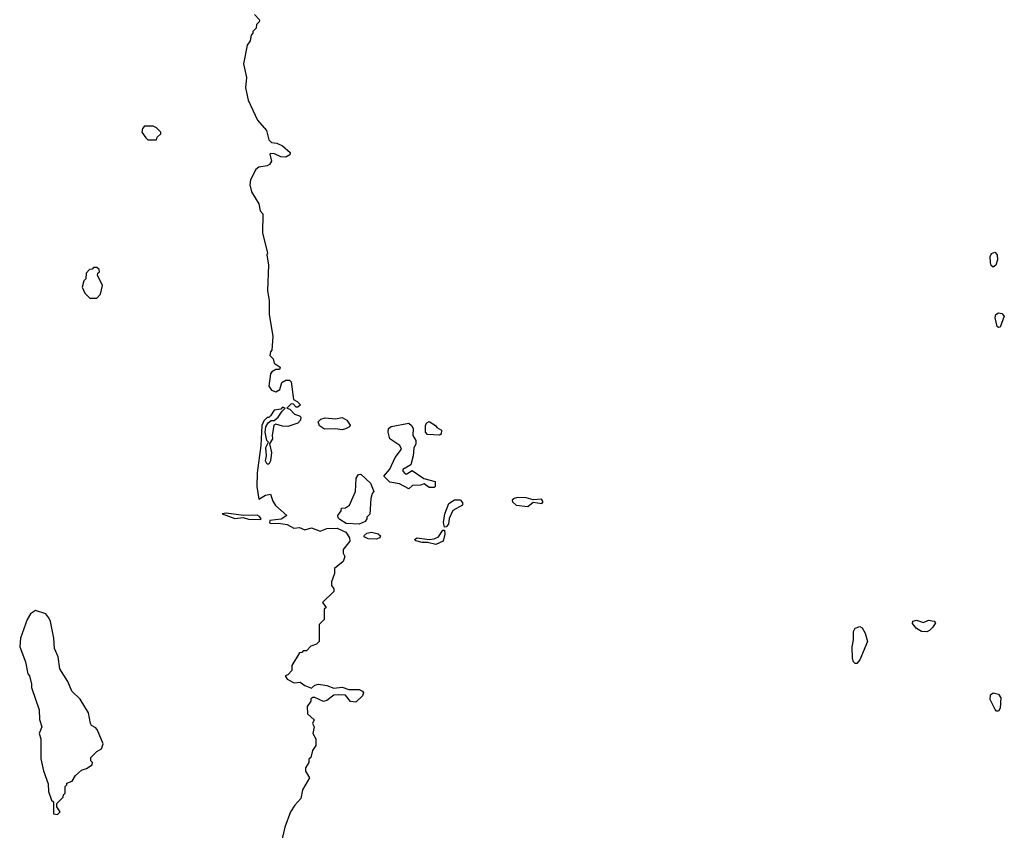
# Model space of a CAD drawing. Extents: x 2386423 to 2568864, y 578392 to 761999.
# Tile 284 of 454: x 2457852 to 2463630, y 740397 to 745155. Entities that reach past the tile are written whole.
import ezdxf

# ---------------------------------------------------------------- set-up
doc = ezdxf.new("R2010")
doc.units = 0

msp = doc.modelspace()

# ---------------------------------------------------------------- linework, layer by layer
at = {"layer": '0CON05XD'}
for points in [[(2459230, 745185), (2459260, 745155), (2459258.3, 745141.7), (2459243, 745127), (2459240, 745105), (2459220, 745085), (2459220, 745075), (2459210, 745065), (2459205, 745030)], [(2459205, 745030), (2459187.5, 745005), (2459166.7, 744895), (2459182.5, 744815), (2459177.5, 744755), (2459193.6, 744683.6), (2459247.5, 744565), (2459300, 744505), (2459315, 744450), (2459330, 744435), (2459360.5, 744430.5), (2459394.1, 744414.1), (2459440, 744375), (2459438.3, 744361.7), (2459415, 744347.5), (2459385, 744350), (2459347, 744367), (2459325, 744370), (2459320, 744365), (2459330, 744325), (2459317.5, 744305), (2459305, 744297.5), (2459255, 744290), (2459237.5, 744275), (2459206.7, 744215), (2459203.3, 744185), (2459212.5, 744145), (2459256.7, 744075), (2459263, 744033), (2459280, 744015), (2459277.5, 743905), (2459307.5, 743785), (2459302.5, 743775), (2459312.5, 743715), (2459307.5, 743565), (2459316.2, 743505), (2459317, 743427), (2459337.5, 743295), (2459332.5, 743215), (2459323.8, 743205), (2459321.2, 743185), (2459340, 743165), (2459345, 743140), (2459380, 743115), (2459377.5, 743102.5), (2459355, 743101.2), (2459331.7, 743088.3), (2459323.4, 743076.6), (2459314.4, 743005), (2459329.8, 742979.8), (2459355, 742970.6), (2459378.8, 742985), (2459390, 743025), (2459415, 743040), (2459435, 743040), (2459445, 743030), (2459460, 742925), (2459480, 742915), (2459500, 742895), (2459485, 742880), (2459475, 742880), (2459458.3, 742898.3), (2459445, 742900), (2459420, 742875), (2459438.3, 742868.3), (2459465, 742840), (2459495, 742830), (2459501.7, 742821.7), (2459500, 742805), (2459485, 742787.5), (2459425, 742767.1), (2459395, 742768.6), (2459355, 742781.2), (2459343.8, 742776.2), (2459333.3, 742715), (2459336.2, 742695), (2459317.5, 742665), (2459329.2, 742615), (2459324.2, 742565), (2459315, 742546.7), (2459305, 742546.7), (2459294.2, 742565), (2459300, 742595), (2459296.2, 742645), (2459312.5, 742675), (2459303.3, 742685), (2459293.6, 742733.6), (2459296.7, 742765), (2459310.7, 742789.3), (2459328.3, 742801.7), (2459345, 742802.5), (2459368.3, 742821.7), (2459391.7, 742858.3), (2459410, 742875), (2459395, 742880), (2459385, 742870), (2459346.4, 742863.6), (2459325, 742830), (2459315, 742820), (2459305, 742820), (2459285, 742800), (2459273, 742773), (2459266.7, 742655), (2459246.2, 742495), (2459243.8, 742415), (2459255, 742340), (2459295, 742363.8), (2459325, 742370), (2459338.3, 742328.3), (2459353.6, 742303.6), (2459420, 742245), (2459386.4, 742223.6), (2459320, 742215), (2459317.5, 742205), (2459325, 742197.5), (2459370.5, 742200.5), (2459422.3, 742192.3), (2459460.3, 742170.3), (2459495, 742174.3), (2459525, 742160.8), (2459565, 742171.9), (2459615, 742152.9), (2459655, 742169.5), (2459715, 742171.1), (2459766.4, 742146.4), (2459787.5, 742115), (2459790, 742095), (2459750, 742045), (2459750, 742025), (2459760, 742005), (2459750, 741975), (2459700, 741935), (2459700, 741905), (2459682.5, 741855), (2459682.5, 741835), (2459696.7, 741815), (2459695, 741800), (2459630, 741735), (2459650, 741705), (2459640, 741695), (2459640, 741635), (2459610, 741605), (2459610, 741505), (2459595, 741490), (2459561.7, 741478.3), (2459535, 741450), (2459515, 741450), (2459508.3, 741441.7), (2459495, 741440), (2459450, 741365), (2459450, 741335), (2459425, 741310), (2459410, 741305), (2459422.5, 741285), (2459464, 741264), (2459497.3, 741267.3), (2459525, 741246.7), (2459565, 741232.5), (2459585, 741250), (2459605, 741255.7), (2459655, 741246.9), (2459695, 741231.2), (2459745, 741236.9), (2459783.9, 741223.9), (2459845, 741224.3), (2459863.8, 741215), (2459869.2, 741205), (2459864.1, 741185.9), (2459825, 741150), (2459793.9, 741153.9), (2459765, 741190), (2459725, 741193.3), (2459695, 741190), (2459655, 741160), (2459635, 741153.3), (2459585, 741177.5), (2459573, 741177), (2459561.7, 741168.3), (2459560, 741155), (2459540, 741125), (2459541.7, 741081.7), (2459580, 741045), (2459570, 741025), (2459580, 741005), (2459572.5, 740965), (2459590, 740935), (2459590, 740895), (2459570, 740865), (2459560, 740825), (2459550, 740815), (2459550, 740795), (2459530, 740765), (2459530, 740745), (2459552.5, 740705), (2459512.5, 740635), (2459502.5, 740585), (2459467.5, 740545), (2459442.5, 740505), (2459407.5, 740415), (2459388.3, 740331.7)], [(2458655, 744450), (2458660, 744465), (2458680, 744485), (2458680, 744495), (2458655, 744520), (2458635, 744530), (2458585, 744530), (2458573, 744517), (2458570, 744495), (2458591.7, 744461.7), (2458605, 744450), (2458655, 744450)], [(2463565, 743702.5), (2463553, 743713), (2463548.3, 743728.3), (2463546.7, 743765), (2463555, 743782.5), (2463575, 743790), (2463588.8, 743775), (2463590, 743745), (2463580, 743715), (2463565, 743702.5)], [(2458305, 743520), (2458327.5, 743545), (2458337.5, 743595), (2458310, 743655), (2458311.7, 743668.3), (2458320, 743675), (2458318.3, 743688.3), (2458305, 743700), (2458285, 743700), (2458278.3, 743691.7), (2458261.7, 743688.3), (2458243, 743667), (2458240, 743635), (2458228.3, 743621.7), (2458220, 743585), (2458235, 743550), (2458265, 743520), (2458305, 743520)], [(2463595, 743347.5), (2463587.5, 743355), (2463576, 743405), (2463581.2, 743425), (2463595, 743433.8), (2463615, 743430), (2463630, 743415), (2463605, 743350), (2463595, 743347.5)], [(2459745, 742748.8), (2459705, 742753.8), (2459640.9, 742750.9), (2459610.9, 742770.9), (2459603.8, 742795), (2459620.3, 742809.7), (2459645, 742818), (2459705, 742813.3), (2459745, 742820), (2459772.5, 742805), (2459792.5, 742775), (2459787.5, 742765), (2459765, 742754), (2459745, 742748.8)], [(2460135, 742402.5), (2460081.7, 742431.7), (2460025, 742440), (2459990, 742475), (2460023.6, 742516.4), (2460056.2, 742585), (2460093.3, 742635), (2460082.5, 742655), (2460024.2, 742694.2), (2460013.8, 742735), (2460016.2, 742755), (2460033, 742767), (2460135, 742787.5), (2460152.5, 742772.5), (2460161.2, 742755), (2460160, 742715), (2460176.2, 742686.2), (2460176.7, 742665), (2460165, 742640), (2460162, 742595), (2460147, 742543), (2460100, 742515), (2460100, 742505), (2460115, 742490), (2460125, 742490), (2460155, 742510), (2460223, 742463), (2460290, 742445), (2460290, 742415), (2460285, 742410), (2460255, 742410), (2460225, 742430), (2460205, 742422.5), (2460158.3, 742421.7), (2460135, 742402.5)], [(2460315, 742717.5), (2460245, 742720), (2460233.8, 742735), (2460233.9, 742776.1), (2460240.7, 742789.3), (2460255, 742796.7), (2460293, 742773), (2460300.7, 742760.7), (2460327.5, 742745), (2460325, 742722.5), (2460315, 742717.5)], [(2459845, 742194), (2459768.3, 742198.3), (2459731.7, 742221.7), (2459721.7, 742231.7), (2459720, 742245), (2459738.3, 742271.7), (2459741.7, 742288.3), (2459765, 742290), (2459787.5, 742305), (2459822.5, 742385), (2459827.5, 742465), (2459840, 742485), (2459855, 742487.5), (2459910, 742435), (2459930, 742385), (2459920, 742375), (2459912.5, 742345), (2459907, 742253), (2459890, 742235), (2459890, 742225), (2459879.3, 742210.7), (2459845, 742194)], [(2460345, 742176.7), (2460338.9, 742205), (2460347.1, 742255), (2460370, 742315), (2460403.5, 742336.5), (2460436.4, 742336.4), (2460451.7, 742321.7), (2460450, 742305), (2460393.3, 742275), (2460373.3, 742226.7), (2460368.9, 742195), (2460355, 742179.2), (2460345, 742176.7)], [(2460835, 742297.5), (2460865, 742323.1), (2460915.4, 742315), (2460924.9, 742325), (2460915, 742340.9), (2460865, 742336.5), (2460825, 742347.9), (2460775, 742350.1), (2460754.8, 742345.2), (2460743, 742335), (2460743.4, 742325), (2460765, 742306.1), (2460835, 742297.5)], [(2459265, 742222.5), (2459270, 742225), (2459259.3, 742239.3), (2459245, 742246.7), (2459165.9, 742245.9), (2459065, 742258.8), (2459040, 742255), (2459115, 742227.1), (2459163.1, 742233.1), (2459195, 742223.5), (2459265, 742222.5)], [(2459945, 742105.8), (2459897.7, 742107.7), (2459877, 742117), (2459872.5, 742125), (2459888.6, 742141.4), (2459916.8, 742146.8), (2459955, 742138.1), (2459968.8, 742125), (2459965, 742113.8), (2459945, 742105.8)], [(2460295, 742074), (2460246.1, 742086.1), (2460215, 742085.8), (2460176.1, 742096.1), (2460170, 742105), (2460185, 742114), (2460255, 742103.8), (2460285, 742107.9), (2460309.6, 742120.4), (2460335, 742158.8), (2460345, 742160), (2460347.3, 742135), (2460338, 742095), (2460295, 742074)], [(2458075, 740490), (2458090, 740505), (2458070, 740535), (2458070, 740555), (2458108.3, 740591.7), (2458110, 740605), (2458120, 740615), (2458120, 740655), (2458130, 740665), (2458130, 740675), (2458160, 740685), (2458180.7, 740719.3), (2458215, 740750), (2458245, 740760), (2458278.3, 740781.7), (2458280, 740795), (2458270, 740805), (2458270, 740825), (2458305, 740860), (2458332.5, 740875), (2458342.5, 740905), (2458310, 740985), (2458299.3, 740999.3), (2458273.3, 741013.3), (2458267.5, 741025), (2458256.1, 741086.1), (2458206.4, 741166.4), (2458157.5, 741215), (2458135, 741270), (2458087.5, 741345), (2458077.5, 741415), (2458057.5, 741465), (2458052.5, 741525), (2458033, 741623), (2458023.6, 741643.6), (2458005, 741667.5), (2457945, 741687.5), (2457915, 741667.5), (2457896.7, 741635), (2457857.5, 741525), (2457852.5, 741475), (2457887, 741387), (2457900, 741315), (2457910, 741305), (2457922.5, 741255), (2457922.5, 741235), (2457967.5, 741105), (2457968.3, 741048.3), (2457982.5, 741005), (2457967.5, 740965), (2457977.5, 740935), (2457977, 740817), (2457993, 740747), (2458019.3, 740669.3), (2458022.5, 740625), (2458040, 740575), (2458050, 740565), (2458050, 740495), (2458075, 740490)], [(2463175, 741563.3), (2463145, 741563.8), (2463115, 741582.5), (2463091.7, 741611.7), (2463092.5, 741625), (2463115, 741630.8), (2463155, 741616.2), (2463185, 741630), (2463217.5, 741625), (2463226.7, 741615), (2463210.7, 741589.3), (2463190.7, 741569.3), (2463175, 741563.3)], [(2462765, 741376.7), (2462755, 741376.7), (2462745.8, 741385.8), (2462738.6, 741405), (2462736.9, 741475), (2462745.7, 741515), (2462744.3, 741565), (2462755, 741583.3), (2462783, 741593), (2462796.1, 741586.1), (2462813.6, 741553.6), (2462826.7, 741505), (2462781.7, 741398.3), (2462765, 741376.7)], [(2463595, 741096.7), (2463585, 741096.7), (2463575.9, 741105.9), (2463547.5, 741165), (2463548.3, 741191.7), (2463565, 741204.2), (2463595.7, 741195.7), (2463610, 741175), (2463605.7, 741114.3), (2463595, 741096.7)]]:
    msp.add_lwpolyline(points, dxfattribs=at)

doc.saveas('drawing.dxf')
